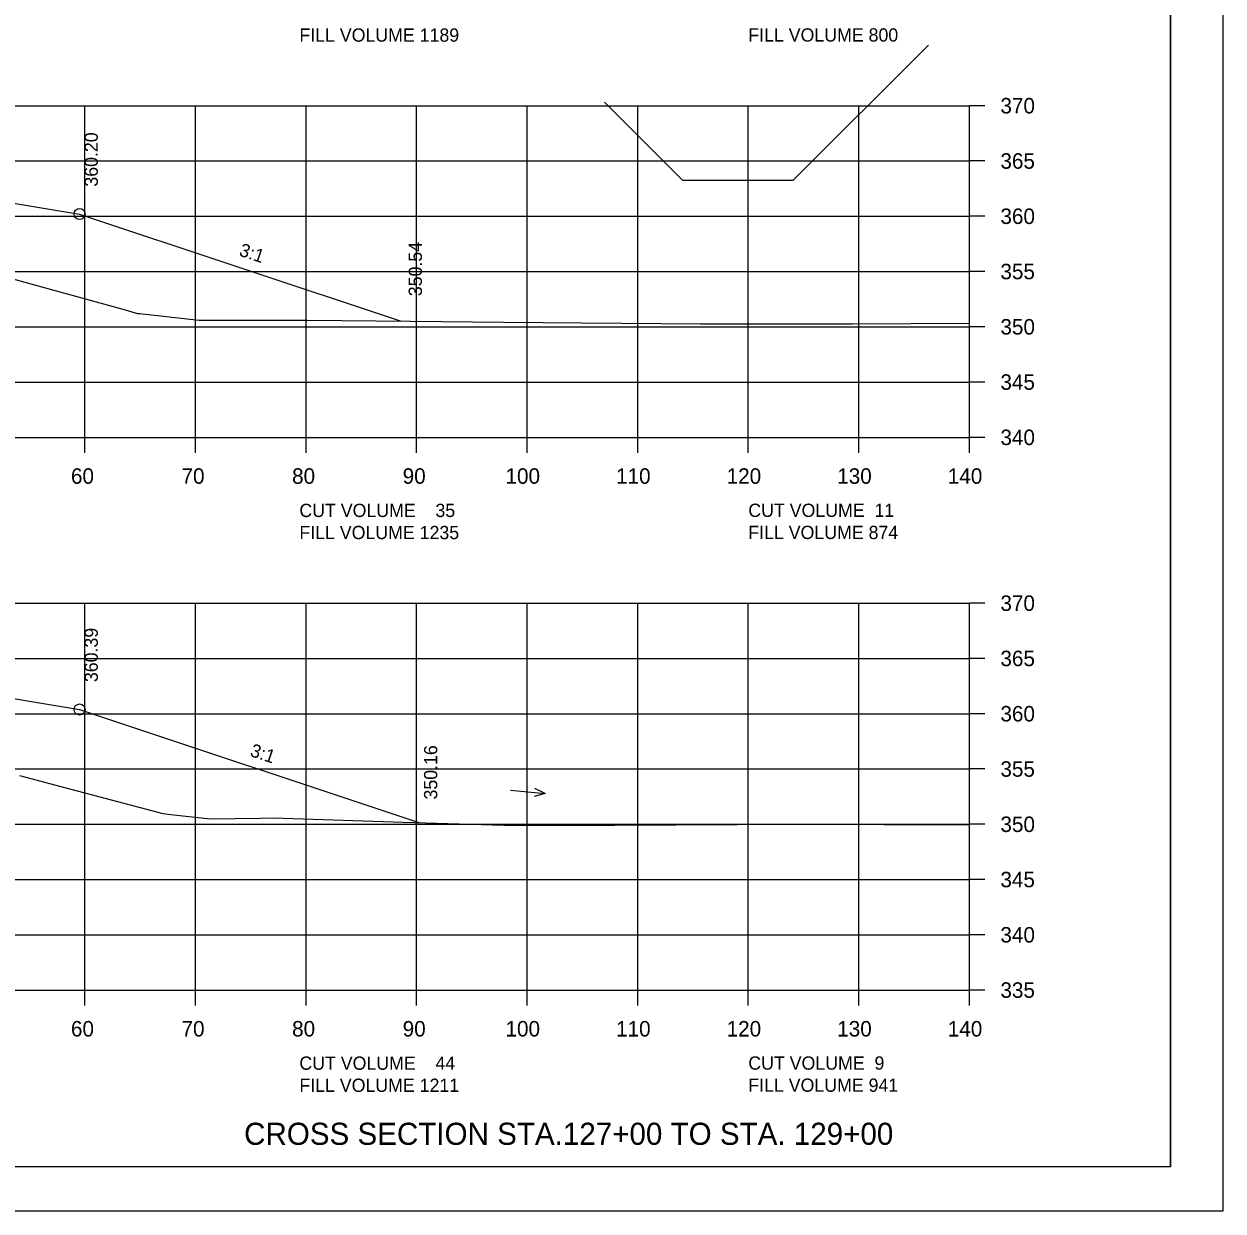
# Model space of a CAD drawing. Extents: x 1374859 to 1376773, y 382242 to 389804.
# Drawn here: x 1376189.1 to 1376297.5, y 384801.8 to 384909.2 of the extents above; entities that cross this region are included whole.
import ezdxf

# ---------------------------------------------------------------- set-up
doc = ezdxf.new("R2010")
doc.units = 0
for name, color, linetype in [('R_Axis', 7, 'Continuous'), ('R_Axis Annot', 7, 'Continuous'), ('R_Border', 7, 'Continuous'), ('R_Draft', 7, 'Continuous'), ('R_Erosion', 7, 'Continuous'), ('R_Exist Surface', 7, 'Continuous'), ('R_Fin Surface', 7, 'Continuous'), ('R_Grid', 7, 'Continuous'), ('R_No Plot', 7, 'Continuous'), ('R_Water Annot', 7, 'Continuous'), ('R_Xsect Elev', 7, 'Continuous'), ('R_Xsect Slope', 7, 'Continuous')]:
    doc.layers.add(name, color=color, linetype=linetype)

msp = doc.modelspace()

# ---------------------------------------------------------------- linework, layer by layer
at = {"layer": 'R_Axis'}
for p, q in [((1376274.57, 384871.78), (1376274.57, 384901.78)), ((1376275.97, 384901.78), (1376274.57, 384901.78)), ((1376275.97, 384896.78), (1376274.57, 384896.78)), ((1376275.97, 384891.78), (1376274.57, 384891.78)), ((1376275.97, 384886.78), (1376274.57, 384886.78)), ((1376275.97, 384881.78), (1376274.57, 384881.78)), ((1376275.97, 384876.78), (1376274.57, 384876.78)), ((1375994.57, 384871.78), (1376274.57, 384871.78)), ((1376194.57, 384870.38), (1376194.57, 384871.78)), ((1376204.57, 384870.38), (1376204.57, 384871.78)), ((1376214.57, 384870.38), (1376214.57, 384871.78)), ((1376224.57, 384870.38), (1376224.57, 384871.78)), ((1376234.57, 384870.38), (1376234.57, 384871.78)), ((1376244.57, 384870.38), (1376244.57, 384871.78)), ((1376254.57, 384870.38), (1376254.57, 384871.78)), ((1376264.57, 384870.38), (1376264.57, 384871.78)), ((1376274.57, 384870.38), (1376274.57, 384871.78)), ((1376275.97, 384871.78), (1376274.57, 384871.78)), ((1376274.57, 384821.78), (1376274.57, 384856.78)), ((1376275.97, 384856.78), (1376274.57, 384856.78)), ((1376275.97, 384851.78), (1376274.57, 384851.78)), ((1376275.97, 384846.78), (1376274.57, 384846.78)), ((1376275.97, 384841.78), (1376274.57, 384841.78)), ((1376275.97, 384836.78), (1376274.57, 384836.78)), ((1376275.97, 384831.78), (1376274.57, 384831.78)), ((1376275.97, 384826.78), (1376274.57, 384826.78)), ((1375994.57, 384821.78), (1376274.57, 384821.78)), ((1376194.57, 384820.38), (1376194.57, 384821.78)), ((1376204.57, 384820.38), (1376204.57, 384821.78)), ((1376214.57, 384820.38), (1376214.57, 384821.78)), ((1376224.57, 384820.38), (1376224.57, 384821.78)), ((1376234.57, 384820.38), (1376234.57, 384821.78)), ((1376244.57, 384820.38), (1376244.57, 384821.78)), ((1376254.57, 384820.38), (1376254.57, 384821.78)), ((1376264.57, 384820.38), (1376264.57, 384821.78)), ((1376274.57, 384820.38), (1376274.57, 384821.78)), ((1376275.97, 384821.78), (1376274.57, 384821.78))]:
    msp.add_line(p, q, dxfattribs=at)
at = {"layer": 'R_Border'}
for q in [(1376292.75, 385011.24), (1375976.57, 384805.78)]:
    msp.add_line((1376292.75, 384805.78), q, dxfattribs=at)
at = {"layer": 'R_Erosion'}
msp.add_lwpolyline([(1376241.57, 384902.11), (1376248.63, 384895.04), (1376258.63, 384895.04), (1376270.86, 384907.27)], dxfattribs=at)
at = {"layer": 'R_Exist Surface'}
for points in [[(1376187.94, 384886.15), (1376198, 384883.36), (1376199.34, 384882.99), (1376199.52, 384882.97), (1376204.91, 384882.38), (1376212.47, 384882.38), (1376214.66, 384882.37), (1376224.01, 384882.3), (1376232.44, 384882.2), (1376250.24, 384882.06), (1376257.22, 384882.05), (1376263.99, 384882.05), (1376274.57, 384882.12)], [(1376188.67, 384841.2), (1376192.85, 384840.08), (1376201.63, 384837.74), (1376202.35, 384837.65), (1376205.9, 384837.26), (1376210.43, 384837.32), (1376211.6, 384837.35), (1376223.36, 384836.98), (1376232.45, 384836.7), (1376242.49, 384836.71), (1376259.12, 384836.78), (1376274.57, 384836.72)]]:
    msp.add_lwpolyline(points, dxfattribs=at)
at = {"layer": 'R_Fin Surface'}
for points in [[(1376055.14, 384881.13), (1376057.5, 384880.34), (1376075.09, 384886.2), (1376083.13, 384887.54), (1376097.09, 384889.87), (1376105.09, 384890.49), (1376134.59, 384892.76), (1376164.09, 384895.03), (1376172.09, 384895.65), (1376185.9, 384893.34), (1376194.09, 384891.98), (1376223.09, 384882.31)], [(1376053.03, 384836.12), (1376056.15, 384835.08), (1376075.09, 384841.39), (1376083.13, 384842.73), (1376097.09, 384845.05), (1376105.09, 384845.67), (1376134.59, 384847.94), (1376164.09, 384850.21), (1376172.09, 384850.83), (1376185.9, 384848.53), (1376194.09, 384847.16), (1376224.77, 384836.93)]]:
    msp.add_lwpolyline(points, dxfattribs=at)
at = {"layer": 'R_Grid'}
for p, q in [((1375994.57, 384901.78), (1376274.57, 384901.78)), ((1376194.57, 384871.78), (1376194.57, 384901.78)), ((1376204.57, 384871.78), (1376204.57, 384901.78)), ((1376214.57, 384871.78), (1376214.57, 384901.78)), ((1376224.57, 384871.78), (1376224.57, 384901.78)), ((1376234.57, 384871.78), (1376234.57, 384901.78)), ((1376244.57, 384871.78), (1376244.57, 384901.78)), ((1376254.57, 384871.78), (1376254.57, 384901.78)), ((1376264.57, 384871.78), (1376264.57, 384901.78)), ((1376274.57, 384871.78), (1376274.57, 384901.78)), ((1375994.57, 384896.78), (1376274.57, 384896.78)), ((1375994.57, 384891.78), (1376274.57, 384891.78)), ((1375994.57, 384886.78), (1376274.57, 384886.78)), ((1375994.57, 384881.78), (1376274.57, 384881.78)), ((1375994.57, 384876.78), (1376274.57, 384876.78)), ((1375994.57, 384871.78), (1376274.57, 384871.78)), ((1375994.57, 384856.78), (1376274.57, 384856.78)), ((1376194.57, 384821.78), (1376194.57, 384856.78)), ((1376204.57, 384821.78), (1376204.57, 384856.78)), ((1376214.57, 384821.78), (1376214.57, 384856.78)), ((1376224.57, 384821.78), (1376224.57, 384856.78)), ((1376234.57, 384821.78), (1376234.57, 384856.78)), ((1376244.57, 384821.78), (1376244.57, 384856.78)), ((1376254.57, 384821.78), (1376254.57, 384856.78)), ((1376264.57, 384821.78), (1376264.57, 384856.78)), ((1376274.57, 384821.78), (1376274.57, 384856.78)), ((1375994.57, 384851.78), (1376274.57, 384851.78)), ((1375994.57, 384846.78), (1376274.57, 384846.78)), ((1375994.57, 384841.78), (1376274.57, 384841.78)), ((1375994.57, 384836.78), (1376274.57, 384836.78)), ((1375994.57, 384831.78), (1376274.57, 384831.78)), ((1375994.57, 384826.78), (1376274.57, 384826.78)), ((1375994.57, 384821.78), (1376274.57, 384821.78))]:
    msp.add_line(p, q, dxfattribs=at)
at = {"layer": 'R_No Plot'}
msp.add_line((1375964.17, 384801.8), (1376297.5, 384801.8), dxfattribs=at)
for points in [[(1375964.16, 385015.13), (1376297.5, 385015.13), (1376297.5, 384801.79), (1375964.16, 384801.79)], [(1376210.49, 385011.24), (1376210.49, 385001.36), (1376246.22, 385001.36), (1376246.22, 384998.44), (1376269.42, 384998.44), (1376269.42, 384974.1), (1376292.75, 384974.1), (1376292.75, 384805.78), (1375976.57, 384805.78), (1375976.57, 385011.24)]]:
    msp.add_lwpolyline(points, close=True, dxfattribs=at)
for centre in [(1376194.09, 384891.98), (1376194.09, 384847.16)]:
    msp.add_circle(centre, 0.5, dxfattribs=at)
at = {"layer": 'R_Water Annot'}
for p, q in [((1376233.06, 384839.86), (1376236.19, 384839.55)), ((1376236.19, 384839.55), (1376235.2, 384839.3)), ((1376236.19, 384839.55), (1376235.26, 384840))]:
    msp.add_line(p, q, dxfattribs=at)

# ---------------------------------------------------------------- texts
at = {"layer": 'R_Axis Annot'}
for s, height, p in [('FILL VOLUME 1189', 1.2, (1376213.97, 384907.57)), ('FILL VOLUME 800', 1.2, (1376254.57, 384907.58)), ('370', 1.4, (1376277.37, 384901.08)), ('365', 1.4, (1376277.37, 384896.08)), ('360', 1.4, (1376277.37, 384891.08)), ('355', 1.4, (1376277.37, 384886.08)), ('350', 1.4, (1376277.37, 384881.08)), ('345', 1.4, (1376277.37, 384876.08)), ('340', 1.4, (1376277.37, 384871.08)), ('60', 1.4, (1376193.31, 384867.58)), ('70', 1.4, (1376203.31, 384867.58)), ('80', 1.4, (1376213.31, 384867.58)), ('90', 1.4, (1376223.31, 384867.58)), ('100', 1.4, (1376232.61, 384867.58)), ('110', 1.4, (1376242.61, 384867.58)), ('120', 1.4, (1376252.61, 384867.58)), ('130', 1.4, (1376262.61, 384867.58)), ('140', 1.4, (1376272.61, 384867.58)), ('CUT VOLUME    35', 1.2, (1376213.97, 384864.57)), ('CUT VOLUME  11', 1.2, (1376254.57, 384864.58)), ('FILL VOLUME 1235', 1.2, (1376213.97, 384862.57)), ('FILL VOLUME 874', 1.2, (1376254.57, 384862.58)), ('370', 1.4, (1376277.37, 384856.08)), ('365', 1.4, (1376277.37, 384851.08)), ('360', 1.4, (1376277.37, 384846.08)), ('355', 1.4, (1376277.37, 384841.08)), ('350', 1.4, (1376277.37, 384836.08)), ('345', 1.4, (1376277.37, 384831.08)), ('340', 1.4, (1376277.37, 384826.08)), ('335', 1.4, (1376277.37, 384821.08)), ('60', 1.4, (1376193.31, 384817.58)), ('70', 1.4, (1376203.31, 384817.58)), ('80', 1.4, (1376213.31, 384817.58)), ('90', 1.4, (1376223.31, 384817.58)), ('100', 1.4, (1376232.61, 384817.58)), ('110', 1.4, (1376242.61, 384817.58)), ('120', 1.4, (1376252.61, 384817.58)), ('130', 1.4, (1376262.61, 384817.58)), ('140', 1.4, (1376272.61, 384817.58)), ('CUT VOLUME    44', 1.2, (1376213.97, 384814.57)), ('CUT VOLUME  9', 1.2, (1376254.57, 384814.58)), ('FILL VOLUME 1211', 1.2, (1376213.97, 384812.57)), ('FILL VOLUME 941', 1.2, (1376254.57, 384812.58))]:
    msp.add_text(s, height=height, dxfattribs=at).set_placement(p)
at = {"layer": 'R_Draft'}
msp.add_text('CROSS SECTION STA.127+00 TO STA. 129+00', height=2, dxfattribs=at).set_placement((1376208.97, 384807.78))
at = {"layer": 'R_Xsect Elev'}
for s, p in [('360.20', (1376195.74, 384894.46)), ('350.54', (1376225.05, 384884.55)), ('360.39', (1376195.74, 384849.64)), ('350.16', (1376226.44, 384839.02))]:
    msp.add_text(s, height=1.2, rotation=90, dxfattribs=at).set_placement(p)
at = {"layer": 'R_Xsect Slope'}
for p in [(1376208.44, 384888.24), (1376209.43, 384842.97)]:
    msp.add_text('3:1', height=1.2, rotation=341.5651, dxfattribs=at).set_placement(p)

doc.saveas('drawing.dxf')
